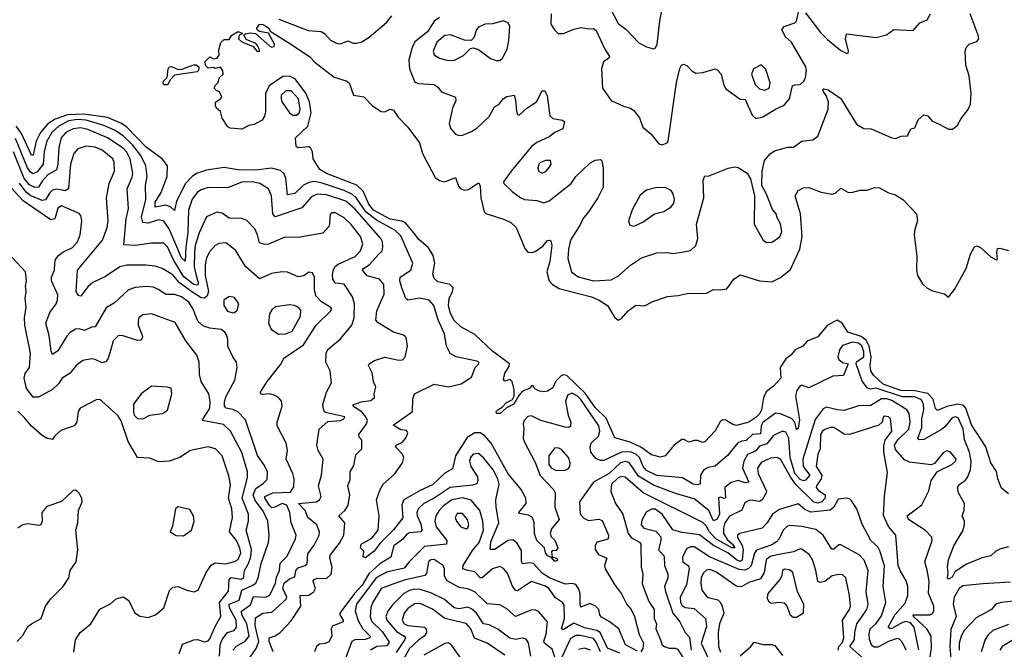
# Model space of a CAD drawing. Extents: x 1603745 to 1745082, y 385868 to 533966.
# Tile 262 of 646: x 1683259 to 1688831, y 423680 to 427243. Entities that reach past the tile are written whole.
import ezdxf

# ---------------------------------------------------------------- set-up
doc = ezdxf.new("R2010")
doc.units = 0

msp = doc.modelspace()

# ---------------------------------------------------------------- linework, layer by layer
at = {"layer": '0CON20XD'}
for points in [[(1686576.2, 427356.2), (1686645, 427221.1), (1686689.2, 427189.2), (1686762.4, 427112.4), (1686805, 427088.1), (1686845, 427078.6), (1686856.2, 427083.8), (1686866.8, 427105), (1686880.5, 427235), (1686897.3, 427315)], [(1684725, 427246), (1684891.1, 427181.1), (1684965, 427175.5), (1684984, 427164), (1685017, 427127), (1685055, 427107.8), (1685075, 427106.7), (1685115, 427122.2), (1685145, 427110.5), (1685165, 427110), (1685195, 427117.3), (1685237, 427143), (1685335, 427227.5), (1685365, 427263.8)], [(1685634.2, 427255.8), (1685604.6, 427235), (1685565.6, 427174.4), (1685495, 427118.1), (1685479.1, 427085), (1685461.1, 427015), (1685464.3, 426964.3), (1685495, 426890), (1685515, 426881.5), (1685603.3, 426875), (1685625, 426860.8), (1685645, 426834.2), (1685724.5, 426804.5), (1685727.1, 426785), (1685708.5, 426741.5), (1685690, 426655), (1685698.2, 426625), (1685724.1, 426594.1), (1685745, 426586.4), (1685765, 426589.1), (1685815, 426609.7), (1685845, 426629.7), (1685914.6, 426695), (1685945, 426750), (1685971.2, 426765), (1685994.3, 426795), (1686015, 426808.6), (1686056.2, 426815), (1686065, 426790), (1686070, 426725), (1686076.7, 426706.7), (1686085, 426702.5), (1686128.3, 426741.7), (1686182.6, 426777.4), (1686215, 426840), (1686230.5, 426840.5), (1686243.2, 426813.2), (1686258.7, 426698.7), (1686275, 426684), (1686330, 426675), (1686342.5, 426665), (1686332, 426625), (1686286.4, 426603.6), (1686255, 426579.4), (1686185, 426546.9), (1686155, 426524.7), (1686039.2, 426385), (1685997.1, 426325), (1685998, 426315), (1686045, 426270), (1686094.2, 426235), (1686116.1, 426226.1), (1686185, 426220.4), (1686225, 426206.9), (1686255, 426216.9), (1686380.4, 426315), (1686405, 426355.5), (1686485, 426430), (1686515, 426447.5), (1686545, 426452), (1686553.2, 426443.2), (1686560, 426405), (1686560.8, 426295), (1686530.8, 426235), (1686477.9, 426155), (1686445, 426116.5), (1686431.9, 426085), (1686376.3, 425995), (1686363.7, 425945), (1686360.4, 425890.4), (1686380.9, 425815), (1686418.5, 425788.5), (1686505, 425764.2), (1686605, 425770.8), (1686647.2, 425792.8), (1686715, 425853.6), (1686777.1, 425895), (1686865, 425922.9), (1686925, 425925.6), (1686955, 425920.5), (1687005, 425926.9), (1687055, 425936.9), (1687085, 425964), (1687095.5, 426005), (1687089.1, 426085), (1687129.5, 426235), (1687125.9, 426334.1), (1687135, 426360), (1687155, 426356.7), (1687268.3, 426401.7), (1687305, 426410), (1687325, 426406.7), (1687375, 426373.3), (1687395, 426342.5), (1687417.1, 426245), (1687415.5, 426085.5), (1687465.6, 425995.6), (1687485, 425981.4), (1687515, 425984.4), (1687546.3, 426003.7), (1687561.7, 426018.3), (1687571.9, 426045), (1687565, 426086.7), (1687547, 426117), (1687540, 426145), (1687518.3, 426168.3), (1687485.4, 426255.4), (1687457.9, 426305), (1687461.2, 426385), (1687473.5, 426445), (1687505, 426483.3), (1687529.3, 426500.7), (1687605, 426520.4), (1687638.2, 426521.8), (1687685, 426554.4), (1687746.4, 426563.6), (1687775, 426584), (1687834.6, 426735.4), (1687835.4, 426775.4), (1687823, 426813), (1687807.5, 426835), (1687804.5, 426845.5), (1687809.3, 426850.7), (1687833.3, 426845), (1687905, 426797.1), (1687995, 426651.4), (1688035, 426627.5), (1688077.5, 426625), (1688194.2, 426574.2), (1688215, 426571.2), (1688247, 426583), (1688282.5, 426585), (1688302.5, 426625), (1688325, 426630), (1688343.9, 426676.1), (1688375, 426703.8), (1688398.6, 426698.6), (1688421.2, 426671.2), (1688461.7, 426651.7)], [(1686265.6, 427275), (1686265, 427217.5), (1686284.4, 427184.4), (1686305, 427164), (1686335.6, 427164.4), (1686395, 427189.5), (1686435, 427199.2), (1686481.3, 427191.3), (1686505, 427193.6), (1686521.7, 427181.7), (1686570.8, 427075), (1686596.5, 427035), (1686592, 427025), (1686563.3, 427005), (1686550.8, 426965), (1686557.5, 426855), (1686605.3, 426785.3), (1686675, 426752.9), (1686715, 426742), (1686735, 426728.8), (1686766.4, 426686.4), (1686786, 426635), (1686832.5, 426595), (1686875, 426540), (1686895, 426533.8), (1686922.5, 426545), (1686928.8, 426555), (1686975, 426887.5), (1686994.5, 426965.5), (1687004.4, 426985.6), (1687015, 426991.2), (1687035, 426984), (1687062.6, 426952.6), (1687085, 426940.8), (1687125, 426942.9), (1687193.6, 426963.6), (1687205, 426958.8), (1687228.6, 426935), (1687242.6, 426872.6), (1687255, 426851.2), (1687335, 426792.9), (1687365, 426791.4), (1687403, 426703), (1687425, 426683.1), (1687465, 426692.9), (1687535, 426736.8), (1687585, 426758.9), (1687614.1, 426795), (1687631.9, 426868.1), (1687645, 426874.4), (1687674.6, 426875.4), (1687695, 426893.3), (1687706.3, 426913.7), (1687711, 426955), (1687706.7, 426975), (1687625.9, 427115.9), (1687593.3, 427145), (1687572, 427185), (1687585.8, 427204.2), (1687645, 427224.2), (1687655, 427233.8), (1687667.5, 427295)], [(1687705, 427281.2), (1687790.4, 427170.4), (1687830.2, 427130.2), (1687905, 427067.7), (1687938.9, 427051.1), (1687946.7, 427053.3), (1687949.5, 427065), (1687931.8, 427135), (1687938, 427162), (1688105, 427141.1), (1688163.3, 427156.7), (1688205, 427187.5), (1688315, 427182), (1688353.3, 427225), (1688395, 427241.2), (1688413.3, 427275)], [(1688461.7, 426651.7), (1688515, 426622.5), (1688537, 426623), (1688566.2, 426645), (1688585.8, 426684.2), (1688625.9, 426734.1), (1688639.2, 426765), (1688642.9, 426825), (1688630.9, 426925), (1688613.4, 426985), (1688609.2, 427065), (1688614.5, 427085), (1688632.2, 427105), (1688675, 427120), (1688685.6, 427135), (1688683.1, 427155), (1688636.7, 427275)], [(1688566.9, 425066.9), (1688505.7, 425054.3), (1688452, 425032), (1688441.9, 425041.9), (1688428.4, 425095), (1688397, 425127), (1688325, 425142.3), (1688245, 425144.6), (1688145, 425180.5), (1688091.1, 425231.1), (1688076, 425255), (1688071.3, 425285), (1688077.1, 425335), (1688065.1, 425395), (1688048.5, 425428.5), (1688020.5, 425450.5), (1687945.5, 425475), (1687912.9, 425525), (1687885, 425542.5), (1687830, 425515), (1687775, 425448.6), (1687715.5, 425424.5), (1687690.8, 425395), (1687646.2, 425375), (1687621.9, 425345), (1687595, 425324.3), (1687562.3, 425275), (1687565.3, 425214.7), (1687525, 425168.1), (1687482.8, 425137.2), (1687467, 425103), (1687461.9, 425068.1), (1687457.3, 425035), (1687447.2, 425015), (1687425, 424991.1), (1687385, 424966), (1687315, 424946), (1687295, 424951.2), (1687255, 424976.9), (1687235, 424979.1), (1687222.3, 424967.7), (1687194.4, 424915.6), (1687135, 424853.1), (1687125, 424850), (1687095, 424860.8), (1687075, 424860.8), (1687045, 424852), (1687017.5, 424867.5), (1687005, 424866.7), (1686962, 424835), (1686912, 424775), (1686885, 424767.1), (1686835, 424780.7), (1686773.8, 424823.8), (1686712.9, 424852.9), (1686626.1, 424876.1), (1686578, 424988), (1686515, 425049.1), (1686458.5, 425128.5), (1686355, 425228.8), (1686335, 425232.5), (1686322.4, 425227.6), (1686293.1, 425196.9), (1686275, 425160), (1686245, 425140), (1686225, 425136), (1686200.5, 425140.5), (1686173.6, 425153.6), (1686165, 425170), (1686155, 425170), (1686144.1, 425155.9), (1686105, 425140), (1686083.6, 425116.4), (1686055, 425068), (1686013.3, 425046.7), (1685978, 425015), (1685956.7, 425015), (1685954.2, 425025), (1685964, 425035), (1685989.3, 425050.7), (1686013.6, 425076.4), (1686047.1, 425092.9), (1686057, 425113), (1686057.7, 425147.7), (1686046.2, 425196.2), (1686035, 425206.7), (1686005, 425197.5), (1685997, 425207), (1686005, 425242.5), (1686029.5, 425280.5), (1686030, 425295), (1685935, 425367.3), (1685835, 425461.4), (1685755, 425503.8), (1685715, 425543.3), (1685695, 425586), (1685686.2, 425625), (1685689.1, 425665), (1685708.5, 425705), (1685711.1, 425725), (1685693.8, 425745), (1685625, 425759.2), (1685605, 425777.5), (1685596.4, 425805), (1685608.8, 425865), (1685597.9, 425907.9), (1685572.1, 425952.1), (1685515, 426000), (1685497.4, 426027.4), (1685442.5, 426092.5), (1685422.2, 426102.2), (1685355, 426113.4), (1685260.2, 426165), (1685235, 426199.1), (1685202.1, 426272.1), (1685167.2, 426307.2), (1684995, 426372.5), (1684957.1, 426395), (1684920, 426455), (1684916, 426495), (1684905, 426516.7), (1684895, 426522.5), (1684835, 426517.5), (1684823.3, 426525), (1684818.8, 426575), (1684889.2, 426640.8), (1684908.7, 426715), (1684897.9, 426777.9), (1684877.6, 426827.6), (1684817.2, 426907.2), (1684785, 426922.9), (1684748, 426922), (1684670.8, 426869.2), (1684649.1, 426825), (1684649.5, 426720.5), (1684643.6, 426696.4), (1684630, 426675), (1684585, 426650), (1684555, 426643.3), (1684515, 426624), (1684449.3, 426629.3), (1684436.1, 426636.1), (1684403.8, 426685), (1684395, 426722.5), (1684372.3, 426742.3), (1684366.7, 426755), (1684367.5, 426775), (1684396, 426794), (1684402.5, 426805), (1684390, 426835), (1684375, 426840), (1684360, 426855), (1684365, 426870), (1684380, 426885), (1684390, 426915), (1684410, 426935), (1684408.8, 426955), (1684395, 426973.3), (1684365, 426966.7), (1684355, 426971.2), (1684325, 426968.8), (1684311.7, 426981.7), (1684306.7, 427005), (1684335, 427032.5), (1684355, 427021.2), (1684376.7, 427025), (1684388.8, 427045), (1684383.3, 427065), (1684397, 427113), (1684415, 427130), (1684445, 427130), (1684460, 427155), (1684495, 427176.2), (1684520, 427165), (1684500, 427155), (1684497.5, 427135), (1684515, 427117.5), (1684580, 427090), (1684603.3, 427063.3), (1684617.5, 427065), (1684606.7, 427095), (1684595, 427107.5), (1684540.7, 427130.7), (1684527.5, 427155), (1684536.7, 427163.3), (1684565, 427168), (1684593.8, 427163.8), (1684675, 427092.5), (1684685, 427087.5), (1684698.3, 427091.7), (1684700, 427105), (1684666.4, 427166.4), (1684615, 427176.7), (1684602.5, 427185), (1684600, 427195), (1684615, 427218), (1684634.3, 427215.7), (1684655, 427204.3), (1684667.8, 427195), (1684677.1, 427177.1), (1684780.9, 427110.9), (1684898, 427035), (1684930.7, 427000.7), (1685037.8, 426917.8), (1685106.9, 426896.9), (1685122.5, 426885), (1685147.5, 426815), (1685206.1, 426806.1), (1685255.9, 426755.9), (1685305, 426723.8), (1685325, 426721.2), (1685355, 426736), (1685375, 426731.2), (1685400.9, 426690.9), (1685455.7, 426635), (1685521.4, 426545), (1685537.5, 426485), (1685609.5, 426349.5), (1685635, 426332.5), (1685665, 426325.6), (1685725, 426350), (1685741.2, 426301.2), (1685755.9, 426285.9), (1685775, 426278.8), (1685797.9, 426282.1), (1685855, 426320), (1685865, 426302.5), (1685868.2, 426235), (1685887.1, 426155), (1685896.4, 426146.4), (1686001.7, 426111.7), (1686038.6, 426095), (1686067.4, 426067.4), (1686117.1, 425947.1), (1686135, 425927.3), (1686155, 425924.6), (1686175, 425930.4), (1686218.7, 425961.3), (1686245, 425992.5), (1686255, 425996), (1686265, 425991.2), (1686269.2, 425965), (1686258.2, 425875), (1686240.9, 425815), (1686254.6, 425765), (1686273.3, 425743.3), (1686312.3, 425722.3), (1686495.2, 425675.2), (1686535, 425658.2), (1686585.6, 425625), (1686625, 425558.8), (1686645, 425542), (1686665, 425551.2), (1686701.2, 425595), (1686745, 425626.7), (1686795, 425623.8), (1686841.7, 425648.3), (1686925, 425677.1), (1686985, 425681.2), (1687036.1, 425693.9), (1687145, 425695.8), (1687185, 425715.8), (1687224.3, 425714.3), (1687260.5, 425719.5), (1687300, 425775), (1687335, 425798.8), (1687445, 425765.7), (1687515, 425759.2), (1687565, 425784.4), (1687620.5, 425829.5), (1687673.5, 425945), (1687687.3, 426015), (1687677.8, 426145), (1687646.2, 426245), (1687663.8, 426276.2), (1687695, 426291.2), (1687725, 426293.8), (1687795, 426266.2), (1687855, 426256.2), (1687875, 426261.2), (1687905, 426288.8), (1687945, 426267.5), (1687965, 426264.4), (1688015, 426277.5), (1688055, 426278.6), (1688097.1, 426292.9), (1688125, 426290.5), (1688175, 426263.3), (1688215, 426250.9), (1688255.6, 426225), (1688334, 426145), (1688339.1, 426105), (1688323.6, 426056.4), (1688321.2, 426025), (1688334.7, 425905), (1688333.3, 425825), (1688340, 425795), (1688367.6, 425747.6), (1688391.9, 425725), (1688425, 425709.1), (1688491.7, 425691.7), (1688515, 425673.3), (1688548, 425715), (1688615.7, 425835), (1688640, 425915), (1688662.1, 425957.9), (1688675, 425962.5), (1688695, 425954.3), (1688755, 425901.4), (1688785, 425883.8), (1688793, 425887), (1688787.8, 425925), (1688792.8, 425947.2), (1688805, 425949.4), (1688854.3, 425935.7)], [(1685955, 427010.8), (1685975, 427012.3), (1685990.4, 427025), (1686016.9, 427075), (1686027.1, 427125), (1686033.3, 427205), (1686023.9, 427223.9), (1685995.9, 427235.9), (1685935, 427220), (1685892.4, 427217.6), (1685855, 427200), (1685843.5, 427186.5), (1685829.5, 427140.5), (1685814.3, 427125.7), (1685775, 427126.2), (1685696.8, 427156.8), (1685665, 427153), (1685620, 427115), (1685598.2, 427065), (1685604.3, 427044.3), (1685634.1, 427024.1), (1685675, 427012.7), (1685715, 427011.3), (1685770.6, 427039.4), (1685809.7, 427080.3), (1685825, 427084.2), (1685855, 427073.1), (1685923, 427023), (1685955, 427010.8)], [(1684095, 426873.3), (1684075, 426873.3), (1684070, 426885), (1684072.5, 426895), (1684093.3, 426915), (1684098.8, 426965), (1684105, 426976.2), (1684117.5, 426977.5), (1684155, 426961.4), (1684176.8, 426963.2), (1684245, 426988), (1684257.5, 426987.5), (1684272, 426975), (1684271.2, 426955), (1684262.3, 426947.7), (1684135, 426928), (1684112.5, 426905), (1684095, 426873.3)], [(1687475, 426844.4), (1687500, 426855), (1687505.4, 426885), (1687480.2, 426960.2), (1687455, 426987.5), (1687411.4, 426965), (1687400, 426935), (1687420, 426875), (1687445, 426851.9), (1687475, 426844.4)], [(1684825, 426701.8), (1684839.7, 426715), (1684846.8, 426735), (1684835.7, 426795), (1684795, 426840), (1684765, 426840.3), (1684739.3, 426815), (1684737.6, 426795), (1684744.2, 426775), (1684785, 426715.4), (1684805, 426701.8), (1684825, 426701.8)], [(1687898.3, 425375), (1687889.4, 425335), (1687895, 425319.6), (1687915, 425303.4), (1687946.9, 425295), (1687920.8, 425229.2), (1687860, 425225), (1687725, 425159.4), (1687685, 425174.5), (1687675, 425170.6), (1687655.7, 425144.3), (1687648.9, 425115), (1687672.2, 424977.8), (1687665, 424929.2), (1687655, 424923.1), (1687645.4, 424965), (1687625.9, 424985.9), (1687565, 425012.7), (1687535, 425015.8), (1687465, 424963.9), (1687453.9, 424943.9), (1687450.3, 424899.7), (1687405.4, 424895), (1687369, 424861), (1687345, 424858.5), (1687321.9, 424848.1), (1687265, 424776.2), (1687195, 424716.2), (1687155, 424709.1), (1687131.1, 424695), (1687110.9, 424665), (1687109.2, 424615), (1687095, 424610.9), (1687070.6, 424615), (1687009.8, 424650.2), (1686865, 424663.5), (1686805, 424691.6), (1686787.4, 424715), (1686766.5, 424765), (1686744.8, 424785), (1686715, 424798.2), (1686665, 424795.7), (1686565, 424749.2), (1686545, 424749.2), (1686520, 424760), (1686490.8, 424795), (1686486.1, 424825), (1686492.9, 424847.1), (1686535, 424885.6), (1686542.5, 424915), (1686536.1, 424945), (1686435, 425094.2), (1686415, 425113.2), (1686385, 425128.7), (1686360.8, 425119.2), (1686346.6, 425085), (1686362.4, 425002.4), (1686378.2, 424965), (1686375, 424941.2), (1686365, 424934.4), (1686345, 424936.7), (1686208, 424975), (1686155, 425000.4), (1686135, 424997.3), (1686114.4, 424975), (1686107.8, 424955), (1686112.1, 424925), (1686108.4, 424875), (1686114.3, 424855), (1686176.7, 424736.7), (1686204.1, 424664.1), (1686279.1, 424585), (1686289.6, 424565), (1686287.2, 424485), (1686311.1, 424415), (1686267.9, 424362.1), (1686260.8, 424335), (1686266.8, 424316.8), (1686286.7, 424296.7), (1686304.5, 424255), (1686295, 424238.9), (1686271.9, 424238.1), (1686268.3, 424231.7), (1686271.2, 424201.2), (1686298, 424195), (1686302, 424185), (1686295, 424178), (1686285, 424179.2), (1686268.8, 424198.8), (1686245, 424209.6), (1686234.7, 424225), (1686229.2, 424255), (1686184.6, 424295), (1686172.9, 424332.9), (1686169.3, 424399.3), (1686158.5, 424428.5), (1686139, 424439), (1686085, 424447.5), (1686082.5, 424455), (1686124.7, 424505), (1686123.7, 424535), (1686097, 424585), (1686023.5, 424673.5), (1685926, 424846), (1685889.2, 424889.2), (1685865, 424904.8), (1685835, 424904), (1685791.1, 424878.9), (1685724.8, 424775), (1685708.2, 424701.8), (1685665, 424677.1), (1685595, 424610.2), (1685525, 424579.1), (1685432.8, 424525), (1685422.1, 424497.9), (1685426.2, 424423.8), (1685375, 424355.3), (1685299, 424281), (1685265, 424235.5), (1685215, 424197.5), (1685203.3, 424203.3), (1685205.7, 424235.7), (1685186.7, 424255), (1685192, 424275), (1685251.1, 424308.9), (1685286.9, 424355), (1685293.6, 424435), (1685277.5, 424525), (1685299.1, 424585), (1685316.5, 424615), (1685378.9, 424671.1), (1685424.6, 424735), (1685432.5, 424765), (1685425.7, 424785), (1685384.5, 424825.5), (1685390, 424835), (1685425, 424852.5), (1685445, 424878.8), (1685455.6, 424905), (1685447.3, 424917.3), (1685415, 424922.7), (1685372.5, 424947.5), (1685480.8, 425025), (1685482.7, 425097.3), (1685492.5, 425125), (1685605, 425181.1), (1685685, 425165.9), (1685757.6, 425182.4), (1685815, 425219.2), (1685835.6, 425274.4), (1685856.2, 425295), (1685856.2, 425305), (1685845, 425310), (1685728.8, 425335), (1685695, 425354.4), (1685674.3, 425395), (1685663.3, 425465), (1685626.6, 425545), (1685602.5, 425625), (1685575.1, 425655.1), (1685523.4, 425666.6), (1685455, 425655.5), (1685443.8, 425665), (1685421.2, 425725), (1685410, 425765), (1685410.9, 425785), (1685471.9, 425825), (1685484.4, 425865), (1685415, 426019.2), (1685381.4, 426051.4), (1685278.3, 426108.3), (1685217.8, 426155), (1685165, 426233.6), (1685143, 426253), (1685095, 426275.7), (1684965, 426320.2), (1684925, 426326.9), (1684895, 426321.6), (1684864.1, 426305.9), (1684815, 426259.4), (1684775, 426251.1), (1684765, 426345.8), (1684752.8, 426372.8), (1684735, 426390), (1684683.3, 426403.3), (1684595, 426391.7), (1684495, 426393.8), (1684415, 426405.3), (1684315, 426391.7), (1684258.4, 426371.6), (1684234.1, 426355.8), (1684196.6, 426315), (1684146.8, 426215), (1684135, 426163.8), (1684112.9, 426182.9), (1684085, 426193.2), (1684025, 426182.7), (1684025, 426209.5), (1684059.8, 426265), (1684094.2, 426355), (1684094.6, 426415), (1684065.2, 426455.2), (1683975, 426520.8), (1683865, 426633.9), (1683834.9, 426654.9), (1683755, 426689.5), (1683622.2, 426707.8), (1683529.5, 426705), (1683459.6, 426680.4), (1683417.3, 426652.7), (1683375.7, 426604.3), (1683352.6, 426555), (1683335, 426476.7), (1683325, 426476.9), (1683268.8, 426598.8), (1683239.4, 426639.4)], [(1684693.8, 423665), (1684670.7, 423725), (1684670, 423745), (1684705, 423756.2), (1684733.1, 423775), (1684795, 423840.6), (1684849.4, 423925), (1684845.7, 423985), (1684895, 423986.7), (1684924.1, 424005), (1684932, 424025), (1684920, 424065), (1684923.9, 424075), (1684945, 424082.3), (1684995, 424081.3), (1685020.9, 424105), (1685026.5, 424145), (1685014.7, 424195), (1685016.5, 424213.5), (1685069.4, 424280.6), (1685093.8, 424326.2), (1685098.4, 424395), (1685064.4, 424435), (1685098.1, 424465), (1685117.5, 424495), (1685126.4, 424553.6), (1685115.6, 424605), (1685128.9, 424641.1), (1685129.1, 424685), (1685150, 424720), (1685160.2, 424779.8), (1685195.7, 424815), (1685195, 424862.5), (1685180, 424880), (1685178.5, 424895), (1685220.4, 424955), (1685226.6, 424975), (1685218.2, 424995), (1685194.2, 425024.2), (1685143.3, 425055), (1685150, 425065), (1685190.5, 425079.5), (1685245, 425088.2), (1685267.5, 425105), (1685264.4, 425125), (1685273.4, 425163.4), (1685261.1, 425195), (1685254.2, 425245), (1685232.5, 425285), (1685235.7, 425295), (1685265.7, 425314.3), (1685325, 425332.8), (1685405, 425315.5), (1685425, 425317.1), (1685439.4, 425335), (1685453.9, 425396.1), (1685446, 425445), (1685436.7, 425455), (1685375, 425474), (1685286.8, 425526.8), (1685275, 425542.5), (1685279.2, 425595), (1685321.1, 425688.9), (1685318.7, 425745), (1685295, 425775.3), (1685225, 425793.6), (1685198.1, 425825), (1685204.4, 425835), (1685237.3, 425855), (1685290.9, 425915), (1685309.2, 425935), (1685314.6, 425955), (1685311.9, 425985), (1685303.1, 426005), (1685155, 426172.7), (1685104.1, 426215), (1684995, 426251.7), (1684942, 426255), (1684909.6, 426240.4), (1684855, 426177.3), (1684705, 426126.7), (1684691.1, 426145), (1684683.2, 426245), (1684666.8, 426285), (1684616.9, 426315), (1684575.2, 426325.2), (1684515, 426323.4), (1684435, 426291.5), (1684325, 426292.2), (1684285, 426280.3), (1684265, 426266.7), (1684235, 426226.4), (1684213.3, 426165), (1684210.7, 426039.3), (1684198.1, 425955), (1684195, 425875.8), (1684174.5, 425895), (1684105, 426058.4), (1684075, 426103.5), (1684045, 426110.9), (1683985, 426090.8), (1683955, 426095.5), (1683948.7, 426125), (1683971.9, 426225), (1683971.6, 426305), (1683980.2, 426355), (1683972.5, 426415), (1683943.8, 426475), (1683897.3, 426535), (1683845, 426584.5), (1683795, 426617), (1683734.7, 426644.7), (1683635, 426674.4), (1683585, 426678), (1683535, 426669.8), (1683479.6, 426640.4), (1683440.5, 426605), (1683411.9, 426555), (1683396.4, 426496.4), (1683392.4, 426425), (1683357.7, 426382.3), (1683335, 426370.6), (1683319.9, 426379.9), (1683303.6, 426403.6), (1683235, 426569.8)], [(1684562.8, 423635), (1684596.2, 423683.8), (1684611.5, 423725), (1684590.8, 423815), (1684592.5, 423857.5), (1684635, 423885.4), (1684685, 423890.3), (1684766.9, 423963.1), (1684769.7, 423975), (1684748.1, 424025), (1684754.9, 424055.1), (1684785, 424078.2), (1684815, 424090), (1684820.8, 424125), (1684835, 424141.8), (1684875, 424154), (1684886.2, 424163.8), (1684889.2, 424220.8), (1684925, 424269.5), (1684953.2, 424325), (1684954.6, 424345), (1684940.3, 424385), (1684888.8, 424425), (1684874.4, 424465), (1684835.8, 424505), (1684936, 424514), (1684954.7, 424525.3), (1684965.4, 424545), (1684950.5, 424605), (1684966.8, 424665), (1684975.4, 424755), (1684947.5, 424805), (1684940, 424835), (1684952.9, 424925), (1685001.8, 424968.2), (1685073.3, 424975), (1685093.8, 424985), (1685099.2, 424995), (1684997.5, 425017.5), (1684984.5, 425024.5), (1684978.3, 425038.3), (1684974.5, 425065), (1684979.1, 425085), (1684994.5, 425135.5), (1685022.9, 425187.1), (1685015.6, 425255), (1684991.5, 425305), (1684992.3, 425355), (1685002.9, 425377.1), (1685075, 425437.1), (1685138.5, 425515), (1685150.6, 425555), (1685153.1, 425635), (1685142.7, 425675), (1685095, 425746.7), (1685045, 425752.5), (1685030.5, 425775), (1685028.3, 425798.3), (1685035, 425829.2), (1685043.5, 425846.5), (1685060.1, 425859.9), (1685156.8, 425903.2), (1685188.1, 425935), (1685201.2, 425975), (1685187.8, 426015), (1685135, 426084.6), (1685095, 426121.1), (1685045, 426150.5), (1685025, 426150.6), (1685015, 426141.2), (1685010, 426075), (1684975, 426035.6), (1684835, 426010.4), (1684758.3, 426011.7), (1684667, 425973), (1684645, 425970.8), (1684615, 425979.4), (1684604.2, 426025), (1684588.5, 426058.5), (1684545, 426106.2), (1684515, 426118), (1684445, 426118.9), (1684405, 426147.9), (1684375, 426153.8), (1684315, 426126.9), (1684274.1, 426035.9), (1684252.2, 425965), (1684247.6, 425922.4), (1684246.5, 425845), (1684257, 425795), (1684268.8, 425755), (1684267.3, 425742.7), (1684260.5, 425739.5), (1684245, 425744.1), (1684187.7, 425787.7), (1684130.8, 425880.8), (1684095, 425957.8), (1684075, 425977.8), (1684005, 425978.8), (1683915, 425964.7), (1683848.3, 425968.3), (1683860.4, 426115), (1683875.3, 426175), (1683867.8, 426285), (1683895, 426351.4), (1683898.6, 426375), (1683884.8, 426455), (1683865, 426493.5), (1683845, 426515.6), (1683755, 426574.8), (1683645, 426620.5), (1683605, 426630.8), (1683561.1, 426625), (1683519.4, 426605), (1683493.9, 426575), (1683480.3, 426520.3), (1683474.4, 426425), (1683466.2, 426393.8), (1683418.4, 426365), (1683385, 426329.2), (1683365.1, 426294.9), (1683345, 426292.7), (1683315, 426308.7), (1683284.2, 426344.2), (1683223.8, 426495)], [(1684464.7, 423675), (1684485, 423698.2), (1684535, 423726.3), (1684557.7, 423755), (1684543.8, 423825), (1684515.8, 423875), (1684514, 423895), (1684565, 423931.9), (1684581.1, 423978.9), (1684652.5, 423975), (1684673.7, 423986.3), (1684706.1, 424053.9), (1684712.1, 424087.9), (1684728.6, 424125), (1684733.4, 424166.6), (1684772.2, 424207.8), (1684820.4, 424305), (1684822.5, 424325), (1684795.9, 424395), (1684788.2, 424455), (1684770.7, 424495), (1684745, 424504.2), (1684703.4, 424483.4), (1684685, 424480.8), (1684675, 424491.2), (1684645.3, 424535), (1684645.9, 424545), (1684691.4, 424565), (1684790.8, 424569.2), (1684810.8, 424599.2), (1684811.4, 424645), (1684804.7, 424675), (1684766.5, 424755), (1684773.5, 424805), (1684767.2, 424847.2), (1684715.6, 424945), (1684716.4, 424965), (1684743.3, 425055), (1684739.4, 425085), (1684724.2, 425105), (1684698.5, 425118.5), (1684675, 425125.3), (1684632.5, 425122.5), (1684624.2, 425125), (1684622.2, 425135), (1684658.9, 425195), (1684738.5, 425295), (1684753.5, 425326.5), (1684865, 425402.9), (1684936.7, 425513.3), (1685020, 425595), (1685025.7, 425605), (1685018.8, 425615), (1684966.2, 425646.2), (1684935, 425680.8), (1684927.9, 425715), (1684927.5, 425785), (1684915, 425810), (1684895, 425814), (1684867.1, 425792.9), (1684835, 425787.3), (1684775, 425813.1), (1684745, 425816.8), (1684684.2, 425805.8), (1684615, 425775.6), (1684536.4, 425846.4), (1684479.2, 425939.2), (1684425, 425979.6), (1684385, 425975.4), (1684365, 425964.6), (1684335, 425930.9), (1684316.7, 425895), (1684309, 425855), (1684307.9, 425795), (1684326.9, 425705), (1684319.5, 425680.5), (1684305, 425667), (1684285, 425669.7), (1684238.7, 425698.7), (1684163.6, 425753.6), (1684125, 425798.8), (1684065, 425835.3), (1684025, 425847.6), (1683975, 425853.3), (1683865, 425853.6), (1683825.6, 425844.4), (1683745, 425789.2), (1683673.5, 425755), (1683645, 425731.8), (1683605, 425678.1), (1683591.3, 425681.3), (1683579.1, 425705), (1683586.5, 425825), (1683728.2, 425995), (1683754, 426066), (1683759.7, 426105), (1683750, 426235), (1683765.4, 426315), (1683794.7, 426385), (1683792.5, 426435), (1683785, 426456.2), (1683725.4, 426505), (1683685, 426521.9), (1683635, 426526.5), (1683588.4, 426511.6), (1683564.2, 426485), (1683546, 426425), (1683535.2, 426284.8), (1683516.3, 426273.7), (1683489.8, 426280.2), (1683465, 426283.8), (1683445, 426277.9), (1683428.1, 426261.8), (1683405, 426222.4), (1683385, 426220), (1683318.6, 426248.6), (1683295, 426266.8), (1683257.9, 426317.9)], [(1686215, 426374.4), (1686238, 426385), (1686255, 426406.2), (1686266.9, 426425), (1686263.3, 426445), (1686235, 426446.7), (1686206.2, 426435), (1686197.1, 426425), (1686190, 426405), (1686194.2, 426385), (1686215, 426374.4)], [(1684388.7, 423641.3), (1684393.2, 423705), (1684403.7, 423736.3), (1684434.7, 423775), (1684473.2, 423786.8), (1684485.2, 423804.8), (1684484.1, 423845), (1684445.1, 423915), (1684444.5, 423935), (1684501.1, 423958.9), (1684515.3, 424015), (1684575, 424040.2), (1684594.7, 424055), (1684607.8, 424085), (1684624.7, 424164.7), (1684666.9, 424285), (1684669.7, 424325), (1684662.8, 424405), (1684635, 424466.2), (1684591.7, 424521.7), (1684579.9, 424555), (1684595, 424589.5), (1684639.3, 424620.7), (1684658.3, 424641.7), (1684661.5, 424685), (1684645, 424720.6), (1684605, 424777.1), (1684537.5, 424977.5), (1684493.3, 425023.3), (1684465, 425037.3), (1684426.5, 425045), (1684418.3, 425055), (1684417.9, 425082.1), (1684427.5, 425112.5), (1684476.7, 425203.3), (1684489.1, 425275), (1684485.5, 425305.5), (1684464.3, 425335), (1684435.8, 425395), (1684435.8, 425435), (1684429.1, 425459.1), (1684418.8, 425475), (1684398.7, 425488.7), (1684335, 425496.5), (1684299.1, 425509.1), (1684266.9, 425536.9), (1684240, 425605), (1684215, 425644.6), (1684175, 425674.2), (1684135, 425687.7), (1684085, 425686.7), (1684045, 425716.5), (1684015, 425728.6), (1683977.4, 425732.6), (1683913.1, 425726.9), (1683875, 425713.5), (1683795, 425641.1), (1683748.2, 425611.8), (1683685, 425504.4), (1683665, 425503.5), (1683625, 425484.3), (1683595, 425493.1), (1683575, 425491.1), (1683545, 425472.7), (1683525, 425452.5), (1683475, 425369.3), (1683445, 425348.1), (1683436.5, 425366.5), (1683424.7, 425455), (1683407.3, 425525), (1683428.4, 425585), (1683465.9, 425635), (1683473.4, 425655), (1683474.6, 425685), (1683438.2, 425765), (1683439.1, 425785), (1683455.4, 425825), (1683458.4, 425865), (1683462.2, 425885), (1683480.3, 425909.7), (1683503, 425927), (1683557.1, 425952.9), (1683586.4, 425985), (1683601.6, 426025), (1683610.3, 426105), (1683604.7, 426134.7), (1683595, 426145.6), (1683495, 426189.7), (1683474.8, 426175.2), (1683457.3, 426115), (1683435, 426110.7), (1683278, 426218), (1683215, 426286.9)], [(1686735, 426074), (1686785, 426097.5), (1686851.2, 426145), (1686903, 426157), (1686945, 426184), (1686960.8, 426205), (1686964.3, 426225), (1686957.6, 426257.6), (1686945, 426276.2), (1686915, 426291.4), (1686865, 426292.9), (1686805, 426277.1), (1686770.2, 426249.8), (1686723.8, 426166.2), (1686703.8, 426105), (1686710.7, 426080.7), (1686735, 426074)], [(1684160.8, 423655), (1684180.7, 423709.3), (1684245, 423734.3), (1684265, 423735.6), (1684305, 423721.5), (1684325, 423727.8), (1684335, 423738.6), (1684366.3, 423813.7), (1684397.5, 423865), (1684388.6, 423945), (1684440.1, 424009.9), (1684443.3, 424076.7), (1684455, 424085.8), (1684513, 424077), (1684525, 424082.9), (1684531.5, 424125), (1684554.3, 424165.7), (1684566, 424204), (1684570.3, 424245), (1684539.6, 424355), (1684552.7, 424405), (1684553.8, 424445), (1684518.3, 424535), (1684548.8, 424651.2), (1684548.8, 424685), (1684515, 424793.5), (1684450.8, 424915), (1684412.5, 424952.5), (1684291.5, 424975), (1684335.4, 425045), (1684337, 425083), (1684329.3, 425125), (1684285, 425196), (1684276.5, 425235), (1684273.7, 425305), (1684261.1, 425345), (1684199.7, 425425), (1684138.3, 425528.3), (1684005, 425577.8), (1683955, 425571.9), (1683933.8, 425556.2), (1683928.5, 425535), (1683929.1, 425515), (1683952.5, 425457.5), (1683954, 425445), (1683945, 425428.8), (1683925, 425428), (1683845, 425454), (1683818.8, 425455), (1683788.5, 425425), (1683773.6, 425376.4), (1683757.8, 425322.2), (1683745, 425306.9), (1683725, 425301.5), (1683685, 425320.4), (1683665, 425323.2), (1683616.2, 425313.8), (1683577.5, 425285), (1683545, 425242.9), (1683499.4, 425215), (1683477.5, 425182.5), (1683445, 425149.6), (1683365, 425106.5), (1683335, 425106.5), (1683296.6, 425155), (1683284.1, 425215), (1683289.5, 425240.5), (1683313.8, 425275), (1683319.6, 425355), (1683287, 425515), (1683285.2, 425555), (1683295.3, 425615.3), (1683290.6, 425665), (1683296, 425705), (1683290.7, 425735), (1683296.7, 425765), (1683291.5, 425815), (1683215, 425898.6)], [(1684465, 425584.4), (1684475, 425585.7), (1684490.2, 425599.8), (1684498.2, 425635), (1684475, 425670.9), (1684445, 425675.5), (1684414.8, 425655.2), (1684413.4, 425625), (1684435, 425593.1), (1684465, 425584.4)], [(1684723.4, 425463.4), (1684765, 425464.8), (1684800.3, 425479.7), (1684848.4, 425565), (1684849.1, 425599.1), (1684835.7, 425615), (1684814.7, 425624.7), (1684785, 425629.3), (1684705, 425618.5), (1684685, 425601.4), (1684671.5, 425578.5), (1684666.2, 425525), (1684682, 425492), (1684723.4, 425463.4)], [(1688855, 424260), (1688805, 424246.7), (1688782.5, 424235), (1688755, 424208.6), (1688705, 424197.9), (1688617.6, 424162.4), (1688551.5, 424118.5), (1688535, 424088.8), (1688515, 424077.5), (1688510, 424085), (1688513.8, 424115), (1688508.9, 424145), (1688515, 424186.7), (1688544.1, 424265), (1688595, 424350.6), (1688605.9, 424385), (1688604.6, 424405), (1688592, 424435), (1688604.3, 424465.7), (1688605.4, 424505), (1688570.8, 424565), (1688565.4, 424595), (1688575, 424611.9), (1688608.9, 424635), (1688621.4, 424651.4), (1688639.3, 424695), (1688644, 424745), (1688633.2, 424795), (1688604.6, 424864.6), (1688597.4, 424927.4), (1688569.6, 424989.6), (1688555, 424996), (1688535, 424990.6), (1688495, 424938.9), (1688475, 424923.6), (1688375, 424868.1), (1688348, 424865), (1688341.2, 424875), (1688363.3, 424935), (1688364.3, 424985), (1688375, 425037.5), (1688373.6, 425065), (1688361.6, 425091.6), (1688325, 425107.8), (1688255, 425107.9), (1688105, 425157.2), (1688075, 425152.8), (1688057.2, 425157.2), (1688026.5, 425196.5), (1687992.1, 425295), (1687993.8, 425306.2), (1688035.5, 425335), (1688036.5, 425363.5), (1688025, 425396.5), (1688005, 425412.3), (1687972.2, 425417.8), (1687915, 425398.7), (1687898.3, 425375)], [(1683955, 424984.2), (1683994.5, 425005.5), (1684066, 425014), (1684095, 425032.9), (1684120, 425125), (1684115, 425156.7), (1684095, 425164), (1684005, 425169.2), (1683945.8, 425125), (1683903.2, 425066.8), (1683902, 425022), (1683906.7, 425005), (1683925, 424986.2), (1683955, 424984.2)], [(1683565.5, 423664.5), (1683575, 423733.3), (1683600.8, 423775), (1683661.9, 423825), (1683713, 423907), (1683773.2, 423936.8), (1683805, 423966), (1683845, 423977.5), (1683875.5, 423955.5), (1683908.3, 423888.3), (1683938.3, 423868.3), (1683985, 423860), (1684026.7, 423875), (1684075, 423914.2), (1684107.4, 424012.6), (1684125, 424031.4), (1684155, 424035.8), (1684205, 424014.5), (1684245, 424005.6), (1684268.9, 424015), (1684313.8, 424115), (1684343.1, 424156.9), (1684365, 424169.3), (1684425, 424163.1), (1684475, 424176.4), (1684495, 424188.8), (1684510.7, 424225), (1684505, 424252.9), (1684485.7, 424295), (1684446, 424345), (1684463.7, 424425), (1684459.3, 424475), (1684439.5, 424535), (1684451, 424611), (1684442, 424662), (1684403.8, 424775), (1684367.5, 424815), (1684325, 424825.3), (1684226, 424805), (1684165, 424764.5), (1684105, 424745.4), (1684045, 424740), (1683995, 424761.2), (1683926.2, 424766.2), (1683871.9, 424855), (1683833.1, 424973.1), (1683813.2, 425003.2), (1683723.8, 425085), (1683715, 425092), (1683695, 425094), (1683600.8, 425045), (1683589.4, 425025), (1683581.9, 424965), (1683566.2, 424945), (1683492, 424918), (1683459.8, 424890.2), (1683445, 424866.7), (1683415, 424872.5), (1683385, 424890), (1683325, 424942.5), (1683288.6, 424988.6), (1683247.6, 425027.6)], [(1688407.6, 423617.6), (1688418, 423685), (1688416.3, 423755), (1688392.9, 423795), (1688315.9, 423865), (1688314.7, 423875), (1688410, 423875), (1688425, 423882.1), (1688431.6, 423895), (1688432.4, 423925), (1688401.5, 423998.5), (1688405.3, 424065), (1688395, 424127.1), (1688381.1, 424175), (1688421.5, 424295), (1688420.9, 424315), (1688385, 424351.5), (1688289.1, 424415), (1688281.8, 424435), (1688363.3, 424496.7), (1688403.6, 424576.4), (1688416.7, 424635), (1688453.5, 424686.5), (1688534.4, 424725), (1688555, 424744.4), (1688557.3, 424755), (1688525, 424796.5), (1688505, 424802.5), (1688485, 424791.1), (1688435, 424730.6), (1688416.9, 424723.1), (1688295, 424738.7), (1688265, 424751.3), (1688215, 424810), (1688209.6, 424835), (1688227.2, 424865), (1688291.2, 424925), (1688298, 424965), (1688291.8, 425015), (1688278.5, 425035), (1688195, 425088.5), (1688165, 425097.8), (1688136.6, 425096.6), (1688075, 425059.5), (1688005, 425057.3), (1687925, 425031.8), (1687885.5, 425034.5), (1687825, 425049.4), (1687805, 425040), (1687760.5, 424979.5), (1687690, 424755), (1687691.5, 424715), (1687730.8, 424665), (1687705, 424637.2), (1687695, 424633.3), (1687675, 424641.1), (1687644.6, 424675), (1687618.9, 424765), (1687611.9, 424875), (1687595, 424907.8), (1687575, 424913.5), (1687525, 424889.3), (1687486.5, 424843.5), (1687445, 424829.3), (1687425, 424802.6), (1687378.2, 424781.8), (1687356.5, 424745), (1687348.6, 424705), (1687384.6, 424625), (1687365, 424621.8), (1687325.2, 424634.8), (1687285, 424623.2), (1687248.9, 424595), (1687252.4, 424537.6), (1687245, 424533.4), (1687225, 424540.3), (1687213.2, 424536.8), (1687218.3, 424445), (1687205, 424417.2), (1687185, 424406.2), (1687158.2, 424465), (1687075, 424531.8), (1686975, 424559.2), (1686845, 424607.9), (1686760.2, 424660.2), (1686707.1, 424737.1), (1686685, 424742.4), (1686658.7, 424735), (1686595, 424675.6), (1686505, 424625.6), (1686426.2, 424515), (1686430.6, 424445), (1686451.4, 424421.4), (1686478.3, 424408.3), (1686536.5, 424416.5), (1686555, 424408), (1686591.1, 424325), (1686588, 424305), (1686575, 424299.2), (1686524.1, 424285.9), (1686514.5, 424265), (1686515.5, 424245), (1686535, 424216.9), (1686581.4, 424195), (1686568.5, 424155), (1686572.8, 424135), (1686625, 424046), (1686664.3, 423994.3), (1686695, 423933.1), (1686719, 423905), (1686738.3, 423865), (1686763.9, 423763.9), (1686788.8, 423715), (1686785.6, 423684.4), (1686774, 423666)], [(1688855, 424559.4), (1688815, 424591.5), (1688793.8, 424645), (1688786.2, 424686.2), (1688753.8, 424735), (1688725.4, 424825), (1688645, 424950), (1688613.6, 425043.6), (1688599, 425059), (1688566.9, 425066.9)], [(1688347.5, 423677.5), (1688319.8, 423805), (1688299.4, 423829.4), (1688275, 423836.4), (1688255, 423831.4), (1688195, 423797.4), (1688185, 423796.7), (1688173.9, 423805), (1688213.2, 423876.8), (1688268.8, 423941.2), (1688283.8, 423985), (1688283.8, 424035), (1688275, 424067.1), (1688242.5, 424122.5), (1688230.8, 424155), (1688216, 424325), (1688175, 424375.5), (1688147.3, 424437.3), (1688153.2, 424546.8), (1688169.5, 424680.5), (1688148.6, 424795), (1688148.2, 424831.8), (1688156.9, 424863.1), (1688193.8, 424915), (1688186.5, 424985), (1688175, 424995.4), (1688155, 425000), (1688145, 424993.3), (1688138.6, 424965), (1688120.8, 424949.2), (1687955.4, 424894.6), (1687925, 424897.1), (1687865, 424934.2), (1687845, 424934.7), (1687815, 424924.6), (1687801.8, 424915), (1687790.8, 424895), (1687788.2, 424815), (1687774.9, 424785.1), (1687766.8, 424715), (1687797.3, 424665), (1687793.4, 424645), (1687766.9, 424605), (1687766.4, 424595), (1687778.5, 424578.5), (1687816.8, 424555), (1687817, 424535), (1687797.6, 424515), (1687775, 424507), (1687752.9, 424512.9), (1687651.6, 424611.6), (1687621.8, 424651.8), (1687565, 424756.5), (1687545, 424765.8), (1687508.2, 424761.8), (1687455, 424737.9), (1687434.4, 424705), (1687437.5, 424675), (1687484, 424575), (1687483.8, 424565), (1687460.4, 424525), (1687445, 424515.4), (1687395, 424523.1), (1687373, 424517), (1687360.9, 424505), (1687345, 424468.1), (1687275, 424432.8), (1687249.8, 424395), (1687241.2, 424365), (1687241.2, 424335), (1687261.7, 424301.7), (1687292.5, 424275), (1687305, 424254.5), (1687289.1, 424255), (1687199, 424305), (1687158.9, 424348.9), (1687145, 424376.1), (1687125, 424397), (1686786.2, 424565), (1686685, 424653.3), (1686665, 424657.7), (1686645, 424650.8), (1686607.8, 424615), (1686603.6, 424573.6), (1686631.1, 424505), (1686671.1, 424445), (1686702.9, 424335), (1686721.5, 424311.5), (1686765.5, 424285.5), (1686773.2, 424275), (1686775.4, 424145), (1686785.4, 424105.4), (1686780.8, 424050.8), (1686819.8, 423949.8), (1686848.5, 423905), (1686849.4, 423855), (1686861.9, 423825), (1686858.1, 423795), (1686885, 423733.8), (1686895, 423705.7), (1686907.8, 423695), (1686935, 423685.7), (1686967.1, 423687.1), (1686981.7, 423681.7), (1687020.5, 423620.5)], [(1686295, 424692.2), (1686345, 424692.9), (1686365, 424703.5), (1686371.2, 424715), (1686373.3, 424735), (1686363.5, 424765), (1686325, 424810.9), (1686305, 424820.9), (1686285, 424817.5), (1686253.8, 424775), (1686252.8, 424725), (1686266.6, 424706.6), (1686295, 424692.2)], [(1686755, 423668.6), (1686686.8, 423705), (1686649.6, 423795), (1686595, 423837.3), (1686551.7, 423861.7), (1686542.5, 423875), (1686536.5, 423905), (1686517.3, 423925), (1686485, 423939.2), (1686435, 423918.5), (1686429.8, 423935), (1686430.6, 423995), (1686421.1, 424025), (1686405, 424047.3), (1686385, 424053.1), (1686345, 424047.8), (1686257.1, 424085), (1686215, 424110.4), (1686166.9, 424165), (1686145, 424169), (1686103.8, 424163.8), (1686098, 424178), (1686098.3, 424238.3), (1686072.3, 424282.3), (1686049.1, 424299.1), (1686022.5, 424295), (1685945, 424245.4), (1685921.2, 424245), (1685925, 424288.1), (1685971, 424395), (1685954.7, 424485), (1685953.3, 424526.7), (1685972, 424615), (1685964.1, 424645), (1685938.4, 424695), (1685885, 424761.8), (1685855, 424788.8), (1685825, 424783.5), (1685809.6, 424765), (1685803.4, 424745), (1685811.8, 424715), (1685850, 424655), (1685851.8, 424635), (1685845, 424617.1), (1685821.2, 424608.8), (1685695, 424595.6), (1685605.1, 424534.9), (1685545.6, 424505), (1685515, 424477.3), (1685506, 424455), (1685508.4, 424435), (1685529.5, 424389.5), (1685535.2, 424355), (1685528.5, 424345), (1685465, 424338.6), (1685449, 424331), (1685426.1, 424303.9), (1685376.1, 424265), (1685359.3, 424200.7), (1685296.8, 424163.2), (1685235, 424107.6), (1685197.4, 424042.6), (1685153.3, 423996.7), (1685071.2, 423885), (1685070, 423875), (1685089.2, 423845), (1685089.4, 423835), (1685028.3, 423811.7), (1685021.8, 423795), (1685025.5, 423755), (1685007.4, 423722.6), (1684987.4, 423712.6), (1684955, 423708.8), (1684939.1, 423695), (1684926.9, 423665)], [(1683244.4, 423725), (1683278.5, 423761.5), (1683305, 423809.2), (1683325.5, 423824.5), (1683380, 423855), (1683404.4, 423925), (1683434.5, 423965), (1683504.3, 424035), (1683536, 424085), (1683543.7, 424126.3), (1683577.5, 424175), (1683588, 424245), (1683576.7, 424355), (1683588, 424395), (1683591.4, 424465), (1683612.5, 424515), (1683611.2, 424535), (1683593.8, 424565), (1683575, 424580), (1683560.5, 424579.5), (1683495, 424516.2), (1683412.7, 424487.3), (1683383.8, 424455), (1683386.2, 424405), (1683377.5, 424385), (1683365, 424381.2), (1683305, 424390), (1683276, 424384), (1683247.5, 424365)], [(1686655, 423658.5), (1686585, 423687.3), (1686544.5, 423775), (1686525, 423787.1), (1686455, 423801.9), (1686395, 423827.2), (1686335, 423789.6), (1686325.6, 423795), (1686341.2, 423855), (1686339.9, 423929.9), (1686330.5, 423945), (1686291.2, 423971.2), (1686253.4, 424025), (1686235, 424036.6), (1686155, 424064), (1686075, 424010.8), (1686065, 424012.3), (1686047.9, 424037.9), (1686020, 424110), (1685997.2, 424137.2), (1685975, 424148.2), (1685935, 424135.4), (1685875, 424083.8), (1685865, 424085.3), (1685835, 424117.6), (1685795.2, 424125.2), (1685767.1, 424135), (1685768.7, 424155), (1685821.5, 424238.5), (1685859.3, 424285), (1685883.1, 424355), (1685879.5, 424405), (1685861.8, 424465), (1685813.2, 424523.2), (1685765, 424537.3), (1685705, 424525.2), (1685655, 424489.4), (1685631.9, 424465), (1685614.2, 424435.8), (1685608.7, 424405), (1685615, 424372.9), (1685675.6, 424295), (1685674.3, 424275.7), (1685548.9, 424261.1), (1685463.8, 424176.2), (1685435, 424138.3), (1685335, 424116.6), (1685276.5, 424085), (1685165, 423934.6), (1685156.7, 423895), (1685175, 423843.3), (1685198.2, 423798.2), (1685242.9, 423755), (1685240.5, 423745), (1685213.8, 423736.2), (1685155, 423734.3), (1685137.8, 423725), (1685062.8, 423525)], [(1688274.8, 423675), (1688255, 423717.7), (1688237.5, 423737.5), (1688225, 423741.3), (1688175, 423724.3), (1688115, 423692.9), (1688095, 423691.4), (1688081.5, 423701.5), (1688068, 423735), (1688065.2, 423765), (1688071.1, 423795), (1688105, 423826.3), (1688135, 423868.5), (1688159.8, 423945), (1688144.4, 424035), (1688151.9, 424151.9), (1688126.8, 424236.8), (1688115, 424259.1), (1688075.9, 424295.9), (1688027.2, 424387.2), (1687995.4, 424475), (1687965, 424520.8), (1687955, 424530.8), (1687935.6, 424535.6), (1687890, 424530), (1687865.5, 424485), (1687845, 424467.5), (1687735, 424456.5), (1687701.5, 424471.5), (1687665, 424502.9), (1687558.4, 424471.6), (1687519.5, 424445), (1687488.2, 424395), (1687460, 424365), (1687334.3, 424335), (1687321.5, 424325), (1687320, 424315), (1687347.9, 424267.9), (1687352.9, 424245), (1687348, 424185), (1687335, 424176.4), (1687315, 424185.4), (1687266.7, 424225), (1687185, 424268.2), (1687105, 424328.4), (1687005, 424341.1), (1686955.7, 424355.7), (1686894.3, 424445), (1686855, 424473), (1686835, 424472.4), (1686804.4, 424455.6), (1686780.2, 424410.2), (1686774.8, 424385), (1686790.5, 424365), (1686859.4, 424349.4), (1686886.6, 424316.6), (1686887, 424295), (1686873.5, 424243.5), (1686906.4, 424206.4), (1686907.2, 424155), (1686925.9, 424105), (1686925.8, 424084.2), (1686908.5, 424035), (1686913.6, 424006.4), (1686954.5, 423884.5), (1686995, 423835.5), (1687023.9, 423775), (1687048.6, 423748.6), (1687058.8, 423675)], [(1684185, 424322.5), (1684231.2, 424355), (1684245.9, 424404.1), (1684242.9, 424435), (1684220.9, 424470.9), (1684154.1, 424485.9), (1684140.8, 424475), (1684124.1, 424375.9), (1684110, 424345), (1684145, 424323.8), (1684185, 424322.5)], [(1685785, 424362.4), (1685795, 424367.5), (1685801.2, 424385), (1685793.7, 424415), (1685765, 424447.7), (1685735, 424447.7), (1685722.7, 424425), (1685729.7, 424405), (1685755, 424373.9), (1685785, 424362.4)], [(1688025.2, 423635.2), (1687957.1, 423695), (1687982.7, 423735), (1687984, 423775), (1687996.4, 423825), (1688025, 423862.9), (1688052.5, 423905), (1688060, 423935), (1688048.8, 424005), (1688059.7, 424125), (1688038.4, 424185), (1688008.5, 424215), (1687905, 424271.1), (1687895, 424271.8), (1687865, 424247.3), (1687855, 424246.1), (1687805, 424326.2), (1687765, 424358.5), (1687685, 424374.1), (1687619, 424381), (1687602.8, 424377.2), (1687580, 424355), (1687557.4, 424305), (1687541.6, 424288.4), (1687515, 424271.7), (1687428.5, 424241.5), (1687416.8, 424223.2), (1687398.3, 424151.7), (1687383.4, 424136.6), (1687362.1, 424127.9), (1687330.9, 424130.9), (1687162.6, 424202.6), (1687075, 424259.8), (1687055, 424259), (1687032.4, 424247.6), (1687009.2, 424200.8), (1687011.8, 424175), (1687042.7, 424152.7), (1687046.6, 424136.6), (1687032, 424045), (1686997.2, 423975), (1686998.4, 423945), (1687007.5, 423927.5), (1687025, 423916.1), (1687075, 423910.8), (1687139.2, 423855), (1687145, 423808.8), (1687114.8, 423715), (1687156.4, 423626.4)], [(1687890.2, 423675), (1687894.9, 423695), (1687915, 423719.3), (1687922.9, 423745), (1687915.2, 423844.8), (1687955, 423904.4), (1687959.7, 423925), (1687955.2, 423985.2), (1687933.6, 424083.6), (1687915, 424101.4), (1687895, 424102.9), (1687856.7, 424095), (1687815, 424063.3), (1687788.9, 424058.9), (1687775, 424064.4), (1687764.4, 424125.6), (1687745, 424185.8), (1687727.3, 424215), (1687685, 424246.2), (1687675, 424248.2), (1687638.5, 424231.5), (1687544.8, 424214.8), (1687505, 424204.5), (1687483.5, 424186.5), (1687471.2, 424115), (1687450.9, 424079.1), (1687385, 424058.1), (1687345, 424036.2), (1687325, 424034.2), (1687305, 424042.1), (1687198, 424118), (1687165, 424131.3), (1687145, 424127.6), (1687127.5, 424112.5), (1687116, 424085), (1687112.6, 424052.6), (1687119.3, 424015), (1687142.8, 423982.8), (1687155, 423974), (1687209.8, 423959.8), (1687225.2, 423945.2), (1687233.7, 423925), (1687243.3, 423885), (1687218.3, 423825), (1687210.6, 423775), (1687213.4, 423695), (1687223.8, 423663.8)], [(1686295, 423612.7), (1686271.5, 423681.5), (1686228, 423715), (1686225.3, 423725.3), (1686238.8, 423765), (1686245.8, 423835), (1686195, 423894.4), (1686175, 423902.5), (1686152.1, 423902.1), (1686065, 423864.7), (1686015, 423908.9), (1685975, 423931.5), (1685905, 423937.1), (1685835, 424004.3), (1685795, 424021.4), (1685745, 424029.2), (1685678.2, 424068.2), (1685663.5, 424093.5), (1685663.4, 424135), (1685655, 424153.5), (1685605, 424188.6), (1685585, 424186.7), (1685572.1, 424175), (1685561.5, 424108.5), (1685552.2, 424097.8), (1685435, 424071.3), (1685348.9, 424041.1), (1685304.1, 424025), (1685255, 423943.8), (1685246.7, 423916.7), (1685242.3, 423865), (1685248.8, 423838.8), (1685310.2, 423780.2), (1685347.4, 423725), (1685347.8, 423715), (1685335, 423699.8), (1685280, 423695), (1685243.8, 423675)], [(1687655, 423861.1), (1687693.5, 423886.5), (1687695.3, 423935), (1687660.8, 424005), (1687634.2, 424115), (1687615, 424130), (1687587.3, 424132.7), (1687576.2, 424125), (1687571.4, 424095), (1687560.6, 424075), (1687492.1, 423995), (1687488.9, 423968.9), (1687498.3, 423948.3), (1687511.5, 423941.5), (1687555, 423947.3), (1687585, 423942.5), (1687600.6, 423925), (1687618.1, 423875), (1687635, 423861.1), (1687655, 423861.1)], [(1686150.4, 423640.4), (1686137.2, 423717.2), (1686125, 423737.2), (1686105, 423743.8), (1686065, 423736.3), (1686032.5, 423742.5), (1685965, 423794.1), (1685915, 423818.2), (1685884.2, 423824.2), (1685843.9, 423885), (1685815, 423909.6), (1685795, 423917.6), (1685745, 423908.5), (1685716.7, 423915), (1685661.9, 423961.9), (1685585, 424000.2), (1685525, 424017.9), (1685495, 424020.2), (1685465, 424013.6), (1685433.3, 423996.7), (1685368.6, 423931.4), (1685342.4, 423895), (1685330.5, 423865), (1685336.2, 423845), (1685390.9, 423780.9), (1685435, 423754.7), (1685441.6, 423745), (1685438.3, 423735), (1685388.3, 423661.7)], [(1688865, 424059), (1688709.2, 424050.8), (1688595, 424040), (1688575, 424023.6), (1688547.1, 423975), (1688540.7, 423935), (1688558.9, 423865), (1688527.5, 423792.5), (1688522.1, 423695), (1688528.1, 423628.1)], [(1686005, 423646.8), (1685905, 423714.3), (1685832.5, 423742.5), (1685812.1, 423795), (1685785, 423825.9), (1685664.9, 423854.9), (1685595, 423906.2), (1685525, 423940), (1685495, 423937.4), (1685455, 423910.9), (1685434.8, 423885), (1685422.9, 423845), (1685433.7, 423825), (1685455, 423814.8), (1685550, 423805), (1685559.2, 423795), (1685560.7, 423775), (1685548.5, 423755), (1685515, 423732.3), (1685464.9, 423685.1), (1685385, 423543.3)], [(1688885, 423952.5), (1688813.3, 423945), (1688782, 423935), (1688757.5, 423905), (1688671.7, 423858.3), (1688603.6, 423786.4), (1688586.9, 423755), (1688575.9, 423715), (1688574.5, 423674.5)], [(1688855, 423820.3), (1688765, 423786.8), (1688738.5, 423761.5), (1688722.7, 423735), (1688699.7, 423665)], [(1686545.5, 423665.5), (1686520.4, 423720.4), (1686505, 423740.2), (1686432, 423758), (1686405, 423758.3), (1686375, 423740.4), (1686325, 423631.2)], [(1685758.5, 423625), (1685705, 423701.4), (1685685, 423717.1), (1685665, 423712.9), (1685545, 423647.5)], [(1686488.1, 423675), (1686455, 423685.7), (1686420.6, 423679.4)], [(1687335, 423643.7), (1687396.9, 423695), (1687415, 423720.5), (1687465, 423706.5), (1687515, 423707.3), (1687532, 423702), (1687575.6, 423645)], [(1688875, 423729.7), (1688817.7, 423695), (1688805.9, 423675)]]:
    msp.add_lwpolyline(points, dxfattribs=at)

doc.saveas('drawing.dxf')
